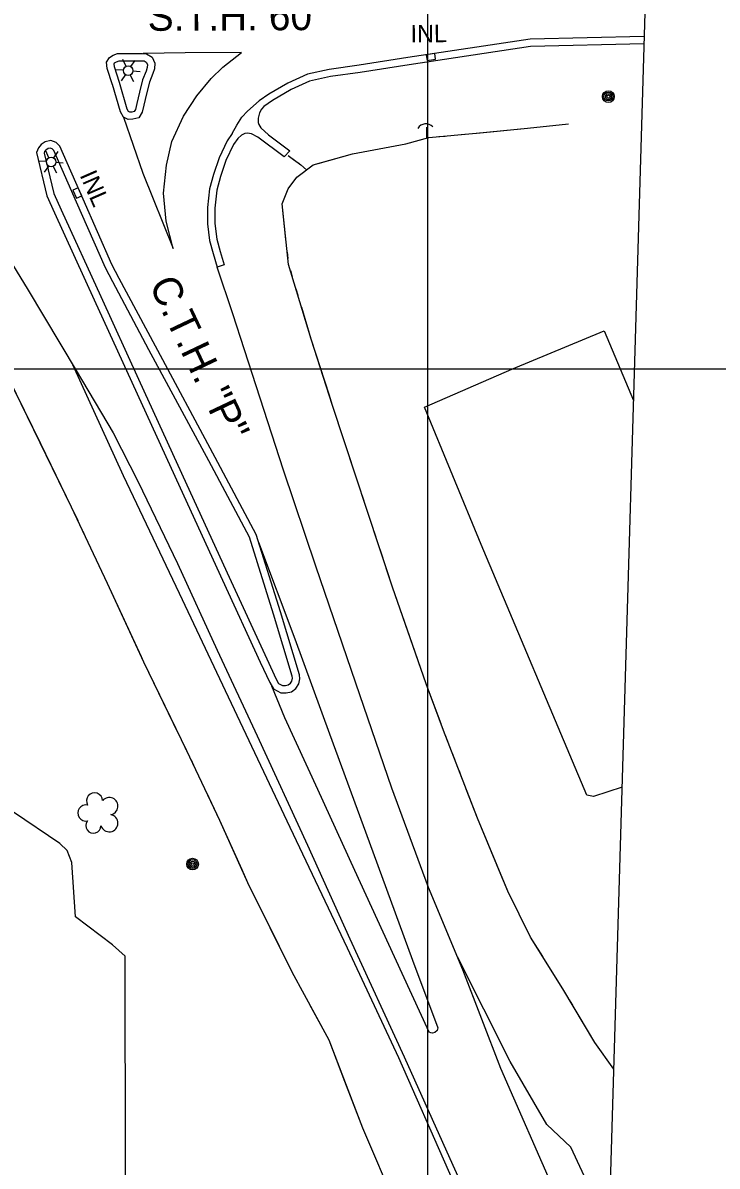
# Model space of a CAD drawing. Extents: x 353423 to 364002, y 127000 to 201942.
# Drawn here: x 362360.9 to 362599.5, y 147726 to 148118.9 of the extents above; entities that cross this region are included whole.
import ezdxf

# ---------------------------------------------------------------- set-up
doc = ezdxf.new("R2010")
doc.units = 0
for name, color, linetype in [('E_DTM_SlopeBottom', 7, 'Continuous'), ('E_DTM_SlopeTop', 7, 'Continuous'), ('E_FEN_Generic', 7, 'Continuous'), ('E_LAND_BrushLine', 7, 'Continuous'), ('E_LAND_TreeLine', 7, 'Continuous'), ('E_MISCPROP', 7, 'Continuous'), ('E_RDWY_Gravel', 7, 'Continuous'), ('E_RW_IP', 7, 'Continuous'), ('E_STRUCT_WingWall', 7, 'Continuous')]:
    doc.layers.add(name, color=color, linetype=linetype)

msp = doc.modelspace()

# ---------------------------------------------------------------- linework, layer by layer
at = {"layer": 'E_DTM_SlopeBottom'}
for points in [[(362502.73, 148106.42), (362502.43, 148108.4), (362499.47, 148107.95), (362499.76, 148105.97), (362502.73, 148106.42)], [(362379.29, 148058.65), (362381.12, 148059.45), (362379.92, 148062.2), (362378.09, 148061.4), (362379.29, 148058.65)]]:
    msp.add_lwpolyline(points, dxfattribs=at)
msp.add_arc((362499.36, 148081.01), 3.22, 42.6608, 148.9004, dxfattribs=at)
at = {"layer": 'E_DTM_SlopeTop'}
for points in [[(362574.42, 148114.19), (362535.16, 148113.31), (362493.22, 148107.01), (362476.47, 148104.36), (362466.15, 148102.96), (362458.64, 148101.25), (362451.9, 148098.26), (362445.35, 148094.39), (362442.04, 148092.08)], [(362574.35, 148111.69), (362535.37, 148110.82), (362493.6, 148104.54), (362476.83, 148101.89), (362466.6, 148100.5), (362459.43, 148098.87), (362453.04, 148096.04), (362446.71, 148092.29), (362443.72, 148090.2), (362442.86, 148089.24), (362442.2, 148088.03), (362441.72, 148086.21), (362441.7, 148084.71), (362441.93, 148083.95), (362442.66, 148082.87), (362445.24, 148080.47), (362452.59, 148074.99)], [(362391.68, 148097.67), (362389.89, 148103.28), (362389.59, 148105.38), (362390.63, 148107.03), (362391.97, 148107.8), (362393.44, 148108.42), (362398.56, 148108.35)], [(362398.5, 148108.35), (362402.02, 148108.39), (362403.4, 148108.32), (362405.27, 148107.09), (362406.2, 148105.11), (362406.1, 148103.15), (362405.58, 148101.51), (362404.42, 148098.59), (362403.38, 148094.57), (362402.49, 148090.64), (362401.93, 148088.23), (362400.75, 148086.35), (362398.62, 148085.78), (362397.11, 148085.76), (362395.43, 148086.51), (362394.4, 148088.37), (362391.66, 148097.73)], [(362394.06, 148098.43), (362392.34, 148103.84), (362392.2, 148104.82), (362392.42, 148105.17), (362393.08, 148105.55), (362393.93, 148105.91), (362398.53, 148105.85)], [(362398.53, 148105.85), (362401.97, 148105.89), (362402.6, 148105.86), (362403.31, 148105.39), (362403.67, 148104.61), (362403.62, 148103.6), (362403.23, 148102.35), (362402.04, 148099.37), (362400.95, 148095.16), (362400.05, 148091.2), (362399.59, 148089.2), (362399.15, 148088.51), (362398.28, 148088.27), (362397.63, 148088.27), (362397.21, 148088.45), (362396.72, 148089.33), (362394.06, 148098.43)], [(362395.43, 148086.51), (362402.11, 148067.28), (362412.58, 148041.34), (362410.15, 148050.8), (362409.21, 148060.44), (362410.21, 148070.05), (362412.1, 148078.12), (362416.11, 148086.9), (362420.64, 148093.83), (362425.56, 148099.77), (362429.62, 148103.66), (362436.05, 148108.76), (362416.68, 148108.63), (362402.25, 148108.38)], [(362432.85, 148080.88), (362434.36, 148083.81), (362436.18, 148086.49), (362438.07, 148088.54), (362442.04, 148092.08)], [(362381.6, 148058.35), (362373.63, 148076.6), (362372.31, 148077.83), (362370.47, 148078.45), (362368.58, 148078.08), (362367.14, 148077.14), (362366.2, 148076.02), (362365.53, 148074.4), (362369.11, 148059.46), (362371.76, 148053.68)], [(362432.85, 148080.88), (362431.05, 148078.4), (362428.33, 148072.56), (362426.38, 148066.82), (362425.07, 148061.92), (362424.33, 148055.44), (362424.36, 148049.85), (362425.06, 148044.09), (362426.24, 148039.64), (362427.68, 148035.03)], [(362452.59, 148074.99), (362450.63, 148072.84), (362441.6, 148079.63), (362439.44, 148080.76), (362438.05, 148081.07), (362437.14, 148080.96), (362435.98, 148080.37), (362434.73, 148079.21), (362433.22, 148077.13), (362430.66, 148071.63), (362428.77, 148066.1), (362427.54, 148061.46), (362426.83, 148055.3), (362426.86, 148050.01), (362427.52, 148044.56), (362428.64, 148040.34), (362430.07, 148035.78), (362427.68, 148035.03)], [(362379.31, 148057.35), (362371.55, 148075.12), (362371, 148075.63), (362370.3, 148075.87), (362369.54, 148075.72), (362368.81, 148075.24), (362368.36, 148074.71), (362368.15, 148074.19), (362371.48, 148060.28), (362374.04, 148054.73)], [(362333.64, 148074.33), (362346.81, 148052.99), (362362.68, 148027.02), (362379.17, 147999.47), (362391.87, 147978.01), (362400.53, 147961.2), (362414.01, 147933.19), (362427.67, 147903.39), (362441.45, 147873.89), (362458.68, 147836.3), (362473.27, 147804.2), (362491.88, 147763.56), (362508.65, 147726.43), (362514.51, 147713.51)], [(362371.76, 148053.7), (362385.36, 148023.8), (362398.35, 147995.42), (362414.94, 147959.14), (362429.53, 147927.45), (362442.43, 147899.27), (362445.72, 147892.27), (362446.97, 147890.06), (362449.56, 147888.68), (362451.36, 147888.74), (362453.14, 147889.08), (362454.63, 147890.22), (362455.69, 147891.76), (362456.01, 147893.51), (362455.96, 147894.9), (362449.37, 147916.49), (362441.05, 147943.14), (362427.01, 147969.55), (362406.41, 148007.8), (362393.96, 148031.07), (362391.5, 148035.86), (362381.6, 148058.35)], [(362374.04, 148054.73), (362387.64, 148024.84), (362400.63, 147996.46), (362417.21, 147960.18), (362431.8, 147928.49), (362444.7, 147900.33), (362447.94, 147893.42), (362448.78, 147891.92), (362450.15, 147891.2), (362451.09, 147891.23), (362452.09, 147891.42), (362452.8, 147891.97), (362453.33, 147892.74), (362453.51, 147893.69), (362453.47, 147894.48), (362446.98, 147915.75), (362438.73, 147942.17), (362424.8, 147968.37), (362404.21, 148006.62), (362391.75, 148029.91), (362389.24, 148034.78), (362379.31, 148057.35)], [(362544.61, 147715.18), (362543.79, 147716.95), (362525.08, 147759.62), (362512.12, 147793.48), (362500.27, 147821.85), (362487.69, 147855.92), (362475.3, 147891.97), (362461.56, 147932.28), (362450.44, 147965.18), (362441.08, 147994.14), (362433.08, 148018.92), (362427.68, 148035.03)], [(362377.94, 148001.53), (362395.34, 147963.34), (362414.56, 147922.93), (362431.47, 147887.29), (362452.6, 147842.54), (362472.29, 147801.05), (362489.92, 147763.36), (362506.98, 147724.7), (362512.11, 147713.38)], [(362441.87, 147940.51), (362454.3, 147907.25), (362466.25, 147874.64), (362479.83, 147837.45), (362494.77, 147796.77), (362503.44, 147773.53), (362503.28, 147772.68), (362502.44, 147771.96), (362501.67, 147771.78), (362501.09, 147771.8), (362500.48, 147772.12), (362488.59, 147797.92), (362475, 147827.65), (362462.29, 147855.46), (362450.94, 147880.05), (362446.44, 147890.99)], [(362556.97, 147715.86), (362549.16, 147732.51), (362540.99, 147740.38), (362528.38, 147761.97), (362510.26, 147797.94)]]:
    msp.add_lwpolyline(points, dxfattribs=at)
at = {"layer": 'E_FEN_Generic'}
for centre, radius, start, end in [((362385.52, 147851.54), 2.78, 2.305, 210.078), ((362390.6, 147849.76), 2.97, 279.3341, 140.568), ((362382.59, 147847.41), 2.78, 78.982, 279.993), ((362390.58, 147843.91), 2.97, 196.9849, 79.9582), ((362385.12, 147843.05), 2.61, 141.6901, 359.6227)]:
    msp.add_arc(centre, radius, start, end, dxfattribs=at)
at = {"layer": 'E_LAND_BrushLine'}
for p, q in [((362396.34, 148103.98), (362395.25, 148106.33)), ((362398.04, 148103.89), (362399.5, 148106.05)), ((362395.44, 148102.65), (362392.84, 148102.84)), ((362398.71, 148102.41), (362401.22, 148102.23)), ((362396.13, 148101.13), (362394.67, 148099)), ((362397.76, 148101.01), (362398.9, 148098.77)), ((362369.86, 148072.59), (362368.77, 148074.95)), ((362371.55, 148072.51), (362373.02, 148074.67)), ((362368.96, 148071.27), (362366.36, 148071.46)), ((362372.23, 148071.03), (362374.74, 148070.85)), ((362369.65, 148069.74), (362368.18, 148067.62)), ((362371.28, 148069.62), (362372.42, 148067.39))]:
    msp.add_line(p, q, dxfattribs=at)
for centre, radius in [((362397.07, 148102.51), 1.64), ((362562.09, 148093.59), 2.02), ((362562.09, 148093.6), 1.52), ((362562.09, 148093.56), 1.01), ((362562.09, 148093.57), 0.502), ((362370.59, 148071.13), 1.64), ((362419.2, 147829.84), 2.02), ((362419.2, 147829.85), 1.52), ((362419.2, 147829.81), 1.01), ((362419.21, 147829.82), 0.502)]:
    msp.add_circle(centre, radius, dxfattribs=at)
at = {"layer": 'E_LAND_TreeLine'}
for p, q in [((362500, 147000), (362500, 149500)), ((362500, 147500), (362500, 149000)), ((358000, 148000), (363000, 148000)), ((359000, 148000), (363000, 148000)), ((361500, 148000), (363000, 148000)), ((362500, 145000), (362500, 148000))]:
    msp.add_line(p, q, dxfattribs=at)
at = {"layer": 'E_MISCPROP'}
for points in [[(362566.79, 147856.23), (362557, 147853.02), (362554.67, 147853.57), (362518.4, 147939.71), (362498.93, 147986.82), (362528.86, 147999.97), (362560.59, 148013.09), (362570.72, 147989.1)], [(362396.08, 147706.95), (362396.11, 147724.55), (362396.04, 147798.18), (362391.64, 147802.05), (362379.01, 147811.73), (362377.67, 147830.34), (362376.12, 147834.47), (362373.6, 147836.91), (362357.67, 147847.63), (362335.12, 147862.15), (362315.33, 147872.73), (362302.73, 147875.47), (362276.62, 147879.39), (362275.55, 147864.61), (362275.88, 147830.08), (362276.92, 147791.58), (362276.61, 147752.08), (362274.94, 147738.5), (362274.31, 147735.41), (362273.72, 147733.1), (362271.25, 147731.52), (362258.92, 147731.18)]]:
    msp.add_lwpolyline(points, dxfattribs=at)
at = {"layer": 'E_RDWY_Gravel'}
msp.add_lwpolyline([(362590.81, 148668.03), (362562.64, 147716.17)], dxfattribs=at)
at = {"layer": 'E_STRUCT_WingWall'}
for points in [[(362563.92, 147759.35), (362557.48, 147768.53), (362546.46, 147786.95), (362535.38, 147804.74), (362527.51, 147820.56), (362517.14, 147845.66), (362505.45, 147875.71), (362499.48, 147891.81), (362487.85, 147924.97), (362479.21, 147951.39), (362467.21, 147987.82), (362459.98, 148010.24), (362452.22, 148035.93), (362449.96, 148056.71), (362452.07, 148061.88), (362455.03, 148065.87), (362460.67, 148070.11), (362474.1, 148073.92), (362492.49, 148077.34), (362500.38, 148079.55), (362516.67, 148081), (362534.35, 148082.73), (362548.42, 148084.26)], [(362499.57, 148083.11), (362499.59, 148079.33)], [(362499.57, 148083.11), (362499.58, 148081.74)], [(362516.92, 148081.02), (362534.35, 148082.73), (362548.42, 148084.26)], [(362497.44, 148078.73), (362499.54, 148079.32)], [(362499.58, 148081.55), (362499.58, 148081.46)], [(362499.58, 148081.27), (362499.58, 148081.17)], [(362499.58, 148080.99), (362499.58, 148080.89)], [(362499.58, 148080.7), (362499.59, 148079.33)], [(362503.86, 148079.86), (362506.04, 148080.05)], [(362510.39, 148080.44), (362512.57, 148080.63)], [(362462.34, 148070.59), (362474.1, 148073.92), (362492.49, 148077.34), (362493.23, 148077.54)], [(362451.3, 148044.44), (362449.96, 148056.71), (362452.07, 148061.88), (362455.03, 148065.87), (362460.67, 148070.11), (362462.34, 148070.59)], [(362452, 148073.38), (362456.38, 148070.15), (362458.4, 148068.4)], [(362452, 148073.38), (362454.36, 148071.64)], [(362454.69, 148071.39), (362454.85, 148071.27)], [(362455.18, 148071.03), (362455.34, 148070.91)], [(362455.67, 148070.67), (362455.83, 148070.55)], [(362456.16, 148070.31), (362456.38, 148070.15), (362458.4, 148068.4)], [(362452.01, 148037.92), (362451.77, 148040.1)], [(362453.54, 148031.57), (362452.91, 148033.66)], [(362455.43, 148025.29), (362454.8, 148027.39)], [(362466.23, 147990.87), (362459.98, 148010.24), (362456.7, 148021.11)], [(362367.03, 147974.23), (362355.9, 147996.99), (362354.19, 148000.61)], [(362489.29, 147712.11), (362477.66, 147739.15), (362466.12, 147769.32), (362453.42, 147792.7), (362438.2, 147823.36), (362428.6, 147844.83), (362417.25, 147868.75), (362402.48, 147899.21), (362389.98, 147926.22), (362377.65, 147952.52), (362355.9, 147996.99)], [(362476.12, 147960.76), (362467.21, 147987.82), (362466.23, 147990.87)], [(362379.85, 147947.83), (362377.65, 147952.52), (362367.03, 147974.23)], [(362478.17, 147954.52), (362477.49, 147956.6)], [(362480.22, 147948.29), (362479.54, 147950.37)], [(362382.42, 147942.33), (362381.57, 147944.16)], [(362482.26, 147942.06), (362481.58, 147944.14)], [(362385, 147936.83), (362384.14, 147938.66)], [(362493.84, 147907.9), (362487.85, 147924.97), (362483.62, 147937.9)], [(362387.58, 147931.33), (362386.72, 147933.17)], [(362401.63, 147901.04), (362389.98, 147926.22), (362389.3, 147927.67)], [(362504.57, 147878.07), (362499.48, 147891.81), (362493.84, 147907.9)], [(362414.4, 147874.62), (362402.48, 147899.21), (362401.63, 147901.04)], [(362417.05, 147869.16), (362416.16, 147870.98)], [(362506.91, 147871.94), (362506.12, 147873.98)], [(362509.29, 147865.83), (362508.5, 147867.87)], [(362419.66, 147863.68), (362418.79, 147865.5)], [(362422.26, 147858.19), (362421.39, 147860.02)], [(362511.67, 147859.72), (362510.88, 147861.76)], [(362436.2, 147827.85), (362428.6, 147844.83), (362423.99, 147854.54)], [(362525.16, 147826.26), (362517.14, 147845.66), (362513.26, 147855.64)], [(362449.07, 147801.48), (362438.2, 147823.36), (362436.2, 147827.85)], [(362539.54, 147798.07), (362535.38, 147804.74), (362527.51, 147820.56), (362525.16, 147826.26)], [(362451.77, 147796.04), (362450.87, 147797.85)], [(362454.54, 147790.64), (362453.58, 147792.42)], [(362543, 147792.5), (362541.85, 147794.36)], [(362546.47, 147786.93), (362546.46, 147786.95), (362545.32, 147788.79)], [(362457.44, 147785.31), (362456.48, 147787.09)], [(362471.55, 147755.12), (362466.12, 147769.32), (362459.37, 147781.75)], [(362549.84, 147781.31), (362548.72, 147783.18)], [(362563.92, 147759.35), (362557.48, 147768.53), (362552.08, 147777.55)], [(362482.5, 147727.9), (362477.66, 147739.15), (362471.55, 147755.12)]]:
    msp.add_lwpolyline(points, dxfattribs=at)

# ---------------------------------------------------------------- texts
at = {"layer": 'E_DTM_SlopeBottom'}
for rotation, p in [(0.6035, (362494.14, 148112.18)), (293.5939, (362380.31, 148066.62))]:
    msp.add_text('INL', height=6, rotation=rotation, dxfattribs=at).set_placement(p)
at = {"layer": 'E_RW_IP'}
for s, rotation, p in [('S.T.H. 60', 0.2481, (362403.8, 148116.19)), ('C.T.H. "P"', 295.3829, (362404.13, 148029.05))]:
    msp.add_text(s, height=10, rotation=rotation, dxfattribs=at).set_placement(p)

doc.saveas('drawing.dxf')
